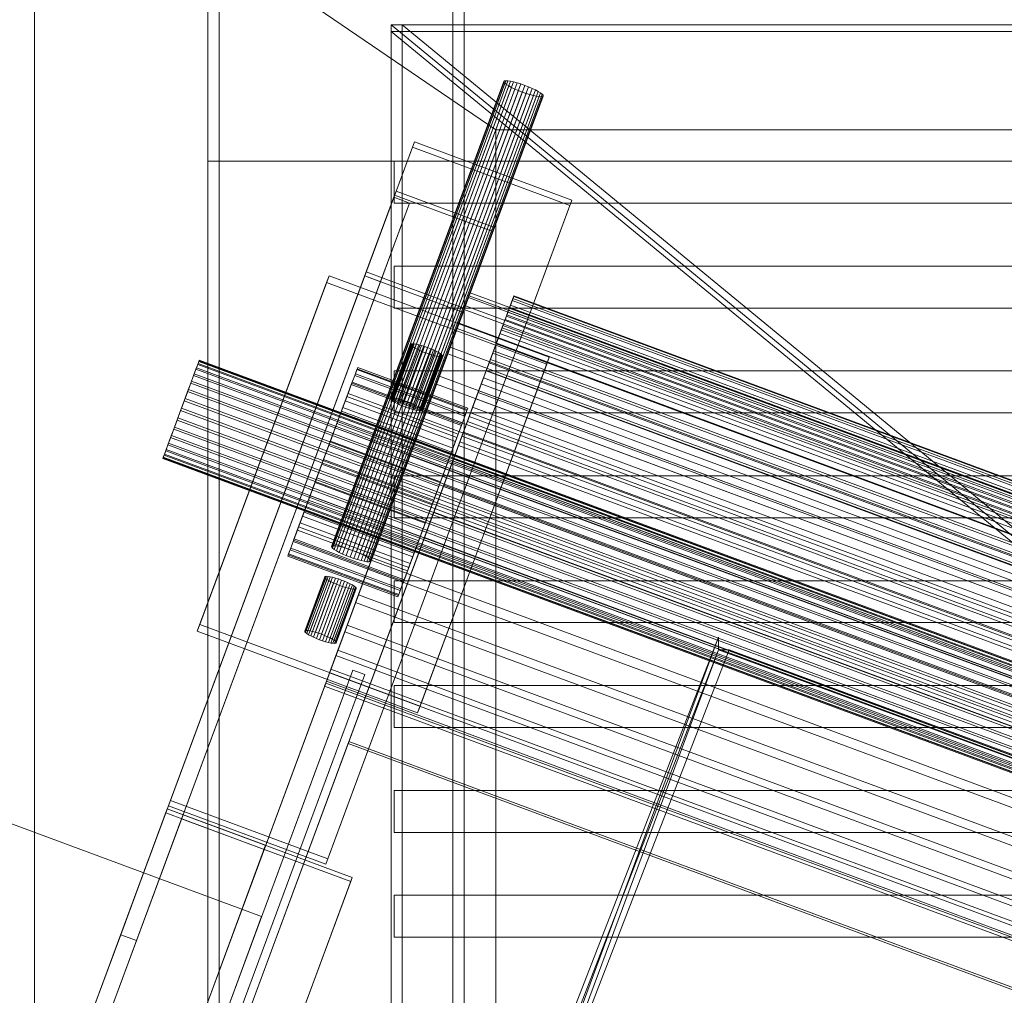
# Model space of a CAD drawing. Header units: millimetres. Extents: x -4395 to 65662, y -65530 to 6847.
# Tile 777 of 1034: x 26787 to 27021, y -18036 to -17804. Entities that reach past the tile are written whole.
import ezdxf

# ---------------------------------------------------------------- set-up
doc = ezdxf.new("R2010")
doc.units = ezdxf.units.MM
for name, color, linetype, lineweight in [('superior_C06', 7, 'Continuous', 0), ('superior_CHUTE_GRIZZLY_SEPARADOR', 7, 'Continuous', 0), ('superior_fines-r33-C06-receiver', 7, 'Continuous', 0)]:
    doc.layers.add(name, color=color, linetype=linetype, lineweight=lineweight)

msp = doc.modelspace()

# ---------------------------------------------------------------- linework, layer by layer
at = {"layer": 'superior_C06'}
for p, q in [((26901.948, -17818.471), (26860.885, -17929.341)), ((26901.98, -17818.661), (26860.917, -17929.531)), ((26902.096, -17818.348), (26861.033, -17929.218)), ((26902.191, -17818.91), (26861.128, -17929.781)), ((26902.419, -17818.296), (26861.356, -17929.167)), ((26902.573, -17819.209), (26861.51, -17930.08)), ((26902.904, -17818.318), (26861.84, -17929.188)), ((26903.532, -17818.412), (26862.468, -17929.283)), ((26904.279, -17818.576), (26863.216, -17929.446)), ((26905.117, -17818.802), (26864.054, -17929.672)), ((26906.014, -17819.082), (26864.951, -17929.952)), ((26906.934, -17819.405), (26865.871, -17930.276)), ((26901.948, -17818.471), (26902.096, -17818.348)), ((26901.98, -17818.661), (26901.948, -17818.471)), ((26902.191, -17818.91), (26901.98, -17818.661)), ((26902.096, -17818.348), (26902.419, -17818.296)), ((26902.573, -17819.209), (26902.191, -17818.91)), ((26902.419, -17818.296), (26902.904, -17818.318)), ((26903.111, -17819.547), (26902.573, -17819.209)), ((26902.904, -17818.318), (26903.532, -17818.412)), ((26903.532, -17818.412), (26904.279, -17818.576)), ((26904.279, -17818.576), (26905.117, -17818.802)), ((26905.117, -17818.802), (26906.014, -17819.082)), ((26906.014, -17819.082), (26906.934, -17819.405)), ((26906.934, -17819.405), (26907.843, -17819.759)), ((26903.111, -17819.547), (26862.048, -17930.417)), ((26903.785, -17819.91), (26862.722, -17930.78)), ((26904.568, -17820.284), (26863.505, -17931.155)), ((26905.431, -17820.656), (26864.368, -17931.526)), ((26906.34, -17821.01), (26865.277, -17931.88)), ((26907.26, -17821.333), (26866.197, -17932.204)), ((26907.843, -17819.759), (26866.78, -17930.63)), ((26908.157, -17821.613), (26867.094, -17932.484)), ((26908.706, -17820.131), (26867.643, -17931.001)), ((26909.489, -17820.505), (26868.426, -17931.376)), ((26910.163, -17820.868), (26869.099, -17931.739)), ((26910.701, -17821.206), (26869.637, -17932.076)), ((26911.083, -17821.505), (26870.019, -17932.375)), ((26911.294, -17821.754), (26870.23, -17932.625)), ((26903.785, -17819.91), (26903.111, -17819.547)), ((26904.568, -17820.284), (26903.785, -17819.91)), ((26905.431, -17820.656), (26904.568, -17820.284)), ((26906.34, -17821.01), (26905.431, -17820.656)), ((26907.26, -17821.333), (26906.34, -17821.01)), ((26908.157, -17821.613), (26907.26, -17821.333)), ((26907.843, -17819.759), (26908.706, -17820.131)), ((26908.995, -17821.839), (26908.157, -17821.613)), ((26908.706, -17820.131), (26909.489, -17820.505)), ((26909.489, -17820.505), (26910.163, -17820.868)), ((26910.163, -17820.868), (26910.701, -17821.206)), ((26910.701, -17821.206), (26911.083, -17821.505)), ((26911.083, -17821.505), (26911.294, -17821.754)), ((26911.294, -17821.754), (26911.326, -17821.944)), ((26908.995, -17821.839), (26867.932, -17932.71)), ((26909.742, -17822.003), (26868.679, -17932.873)), ((26910.37, -17822.097), (26869.307, -17932.968)), ((26910.855, -17822.119), (26869.792, -17932.989)), ((26911.178, -17822.067), (26870.115, -17932.938)), ((26870.263, -17932.815), (26911.326, -17821.944)), ((26909.742, -17822.003), (26908.995, -17821.839)), ((26910.37, -17822.097), (26909.742, -17822.003)), ((26910.855, -17822.119), (26910.37, -17822.097)), ((26911.178, -17822.067), (26910.855, -17822.119)), ((26911.326, -17821.944), (26911.178, -17822.067)), ((26880.622, -17832.863), (26822.449, -17989.929)), ((26880.622, -17832.863), (26880.147, -17834.146)), ((26918.132, -17846.755), (26880.622, -17832.863)), ((26821.974, -17991.213), (26880.147, -17834.146)), ((26880.147, -17834.146), (26917.657, -17848.039)), ((26876.262, -17844.636), (26328.355, -19323.985)), ((26876.262, -17844.636), (26875.905, -17845.598)), ((26899.706, -17853.319), (26876.262, -17844.636)), ((26327.998, -19324.947), (26875.905, -17845.598)), ((26875.727, -17846.08), (26522.87, -18798.794)), ((26526.621, -18800.183), (26879.478, -17847.469)), ((26859.959, -18003.822), (26918.132, -17846.755)), ((26875.727, -17846.08), (26868.774, -17864.852)), ((26872.525, -17866.241), (26879.478, -17847.469)), ((26879.478, -17847.469), (26875.727, -17846.08)), ((26875.905, -17845.598), (26899.349, -17854.281)), ((26917.657, -17848.039), (26918.132, -17846.755)), ((26917.657, -17848.039), (26859.484, -18005.105)), ((26899.349, -17854.281), (26351.442, -19333.63)), ((26351.799, -19332.668), (26899.706, -17853.319)), ((26899.349, -17854.281), (26899.706, -17853.319)), ((26869.131, -17863.889), (26516.274, -18816.603)), ((26869.131, -17863.889), (26868.774, -17864.852)), ((26892.575, -17872.572), (26869.131, -17863.889)), ((26515.917, -18817.566), (26868.774, -17864.852)), ((26872.525, -17866.241), (26519.668, -18818.955)), ((26860.264, -17864.795), (26829.467, -17947.948)), ((26860.264, -17864.795), (26859.67, -17866.399)), ((26912.778, -17884.244), (26860.264, -17864.795)), ((26868.774, -17864.852), (26872.525, -17866.241)), ((26868.774, -17864.852), (26892.218, -17873.535)), ((26828.873, -17949.552), (26859.67, -17866.399)), ((26859.67, -17866.399), (26912.184, -17885.849)), ((26893.528, -17869.997), (26892.461, -17872.879)), ((26892.785, -17872.004), (26893.694, -17869.551)), ((26893.945, -17868.873), (26893.528, -17869.997)), ((26893.528, -17869.997), (27240.495, -17998.504)), ((26893.694, -17869.551), (26893.945, -17868.873)), ((26893.694, -17869.551), (27240.661, -17998.057)), ((26893.945, -17868.873), (27240.912, -17997.38)), ((26902.906, -17873.47), (26903.922, -17870.725)), ((26903.071, -17873.024), (26904.098, -17870.252)), ((26903.922, -17870.725), (26903.243, -17872.561)), ((26903.257, -17872.522), (26904.295, -17869.72)), ((26903.313, -17872.372), (26904.354, -17869.561)), ((26903.531, -17871.781), (26904.098, -17870.252)), ((26904.295, -17869.72), (26903.922, -17870.725)), ((26903.922, -17870.725), (27232.134, -17992.285)), ((26904.098, -17870.252), (26904.354, -17869.561)), ((26904.098, -17870.252), (27232.31, -17991.812)), ((26904.354, -17869.561), (26904.295, -17869.72)), ((26904.295, -17869.72), (27232.507, -17991.28)), ((26904.354, -17869.561), (27232.566, -17991.121)), ((26539.718, -18825.286), (26892.575, -17872.572)), ((26892.461, -17872.879), (26890.783, -17877.409)), ((26891.254, -17876.137), (26892.785, -17872.004)), ((26892.218, -17873.535), (26892.575, -17872.572)), ((26892.461, -17872.879), (27239.428, -18001.386)), ((26892.785, -17872.004), (27239.752, -18000.51)), ((26902.264, -17875.202), (26903.243, -17872.561)), ((26903.243, -17872.561), (26902.267, -17875.195)), ((26902.537, -17874.466), (26903.531, -17871.781)), ((26903.071, -17873.024), (26902.537, -17874.466)), ((26902.665, -17874.122), (26903.531, -17871.781)), ((26902.906, -17873.47), (26903.257, -17872.522)), ((26903.313, -17872.372), (26903.071, -17873.024)), ((27231.283, -17994.584), (26903.071, -17873.024)), ((26903.243, -17872.561), (27231.455, -17994.121)), ((26903.257, -17872.522), (26903.313, -17872.372)), ((27231.469, -17994.082), (26903.257, -17872.522)), ((27231.525, -17993.932), (26903.313, -17872.372)), ((26903.531, -17871.781), (27231.744, -17993.341)), ((26892.218, -17873.535), (26539.361, -18826.249)), ((26902.267, -17875.195), (26901.013, -17878.582)), ((26901.344, -17877.687), (26902.267, -17875.195)), ((26901.344, -17877.687), (26902.264, -17875.202)), ((26901.512, -17877.234), (26902.665, -17874.122)), ((26901.719, -17876.674), (26902.665, -17874.122)), ((26902.537, -17874.466), (26901.719, -17876.674)), ((26902.264, -17875.202), (26902.906, -17873.47)), ((27230.477, -17996.762), (26902.264, -17875.202)), ((26902.267, -17875.195), (27230.479, -17996.755)), ((27230.749, -17996.026), (26902.537, -17874.466)), ((26902.665, -17874.122), (27230.877, -17995.682)), ((27231.118, -17995.03), (26902.906, -17873.47)), ((26890.783, -17877.409), (26888.56, -17883.411)), ((26889.159, -17881.793), (26891.254, -17876.137)), ((26890.783, -17877.409), (27237.75, -18005.915)), ((26891.254, -17876.137), (27238.221, -18004.644)), ((26900.093, -17881.064), (26901.512, -17877.234)), ((26900.161, -17880.882), (26901.344, -17877.687)), ((26901.719, -17876.674), (26900.632, -17879.61)), ((26900.632, -17879.61), (26901.512, -17877.234)), ((27229.556, -17999.247), (26901.344, -17877.687)), ((26901.512, -17877.234), (27229.724, -17998.794)), ((27229.931, -17998.234), (26901.719, -17876.674)), ((26900.632, -17879.61), (26899.293, -17883.224)), ((26901.013, -17878.582), (26899.501, -17882.664)), ((26900.161, -17880.882), (26901.013, -17878.582)), ((27228.844, -18001.17), (26900.632, -17879.61)), ((26901.013, -17878.582), (27229.225, -18000.142)), ((26879.795, -17881.164), (26875.004, -17894.098)), ((26879.821, -17881.315), (26875.03, -17894.25)), ((26879.914, -17881.065), (26875.123, -17894)), ((26879.99, -17881.515), (26875.199, -17894.45)), ((26880.172, -17881.024), (26875.381, -17893.959)), ((26880.295, -17881.754), (26875.505, -17894.689)), ((26880.559, -17881.041), (26875.769, -17893.976)), ((26880.726, -17882.024), (26875.935, -17894.959)), ((26881.062, -17881.117), (26876.271, -17894.052)), ((26881.265, -17882.315), (26876.474, -17895.249)), ((26881.66, -17881.247), (26876.869, -17894.182)), ((26881.891, -17882.614), (26877.1, -17895.549)), ((26882.33, -17881.428), (26877.54, -17894.363)), ((26883.047, -17881.652), (26878.257, -17894.587)), ((26883.784, -17881.911), (26878.993, -17894.846)), ((26884.511, -17882.194), (26879.72, -17895.129)), ((26879.795, -17881.164), (26879.914, -17881.065)), ((26879.821, -17881.315), (26879.795, -17881.164)), ((26879.99, -17881.515), (26879.821, -17881.315)), ((26879.914, -17881.065), (26880.172, -17881.024)), ((26880.295, -17881.754), (26879.99, -17881.515)), ((26880.172, -17881.024), (26880.559, -17881.041)), ((26880.726, -17882.024), (26880.295, -17881.754)), ((26885.201, -17882.491), (26880.41, -17895.426)), ((26880.559, -17881.041), (26881.062, -17881.117)), ((26881.265, -17882.315), (26880.726, -17882.024)), ((26885.828, -17882.791), (26881.037, -17895.726)), ((26881.062, -17881.117), (26881.66, -17881.247)), ((26881.891, -17882.614), (26881.265, -17882.315)), ((26881.66, -17881.247), (26882.33, -17881.428)), ((26882.581, -17882.911), (26881.891, -17882.614)), ((26882.33, -17881.428), (26883.047, -17881.652)), ((26883.047, -17881.652), (26883.784, -17881.911)), ((26883.784, -17881.911), (26884.511, -17882.194)), ((26884.511, -17882.194), (26885.201, -17882.491)), ((26885.201, -17882.491), (26885.828, -17882.791)), ((26885.828, -17882.791), (26886.367, -17883.081)), ((26886.581, -17888.754), (26889.159, -17881.793)), ((26889.159, -17881.793), (27236.126, -18010.299)), ((26899.501, -17882.664), (26897.757, -17887.372)), ((26898.433, -17885.548), (26900.093, -17881.064)), ((26898.734, -17884.733), (26900.161, -17880.882)), ((26898.734, -17884.733), (26899.501, -17882.664)), ((26899.293, -17883.224), (26900.093, -17881.064)), ((26899.501, -17882.664), (27227.713, -18004.224)), ((26900.093, -17881.064), (27228.305, -18002.624)), ((27228.373, -18002.442), (26900.161, -17880.882)), ((26829.058, -17885.709), (26829.285, -17885.096)), ((26829.348, -17884.926), (26829.244, -17885.207)), ((26829.285, -17885.096), (26829.348, -17884.926)), ((26829.285, -17885.096), (27279.405, -18051.806)), ((26829.348, -17884.926), (27279.467, -18051.637)), ((26882.581, -17882.911), (26877.791, -17895.846)), ((26883.308, -17883.195), (26878.518, -17896.129)), ((26884.045, -17883.453), (26879.254, -17896.388)), ((26884.762, -17883.677), (26879.971, -17896.612)), ((26885.432, -17883.858), (26880.642, -17896.793)), ((26886.03, -17883.989), (26881.24, -17896.924)), ((26886.367, -17883.081), (26881.576, -17896.016)), ((26886.533, -17884.064), (26881.742, -17896.999)), ((26881.981, -17967.397), (26912.778, -17884.244)), ((26886.797, -17883.351), (26882.006, -17896.286)), ((26886.921, -17884.082), (26882.13, -17897.017)), ((26887.103, -17883.591), (26882.312, -17896.526)), ((26887.179, -17884.041), (26882.388, -17896.975)), ((26887.271, -17883.79), (26882.481, -17896.725)), ((26882.506, -17896.877), (26887.297, -17883.942)), ((26883.308, -17883.195), (26882.581, -17882.911)), ((26884.045, -17883.453), (26883.308, -17883.195)), ((26884.762, -17883.677), (26884.045, -17883.453)), ((26885.432, -17883.858), (26884.762, -17883.677)), ((26886.03, -17883.989), (26885.432, -17883.858)), ((26888.56, -17883.411), (26885.877, -17890.657)), ((26886.533, -17884.064), (26886.03, -17883.989)), ((26886.367, -17883.081), (26886.797, -17883.351)), ((26886.921, -17884.082), (26886.533, -17884.064)), ((26886.797, -17883.351), (26887.103, -17883.591)), ((26887.179, -17884.041), (26886.921, -17884.082)), ((26887.103, -17883.591), (26887.271, -17883.79)), ((26887.297, -17883.942), (26887.179, -17884.041)), ((26887.271, -17883.79), (26887.297, -17883.942)), ((26888.56, -17883.411), (27235.527, -18011.918)), ((26897.089, -17889.174), (26898.734, -17884.733)), ((26899.293, -17883.224), (26897.727, -17887.454)), ((27226.946, -18006.293), (26898.734, -17884.733)), ((27227.505, -18004.784), (26899.293, -17883.224)), ((26912.184, -17885.849), (26912.778, -17884.244)), ((26828.558, -17887.06), (26828.002, -17888.561)), ((26828.152, -17888.156), (26828.675, -17886.742)), ((26828.977, -17885.928), (26828.558, -17887.06)), ((26828.558, -17887.06), (27278.677, -18053.771)), ((26828.675, -17886.742), (26829.058, -17885.709)), ((26828.675, -17886.742), (27278.795, -18053.453)), ((26829.244, -17885.207), (26828.977, -17885.928)), ((26828.977, -17885.928), (27279.096, -18052.639)), ((26829.058, -17885.709), (27279.178, -18052.42)), ((26829.244, -17885.207), (27279.363, -18051.918)), ((26866.9, -17887.188), (26866.388, -17888.571)), ((26866.543, -17888.151), (26866.979, -17886.974)), ((26867.1, -17886.649), (26866.9, -17887.188)), ((26866.9, -17887.188), (26893.157, -17896.913)), ((26866.979, -17886.974), (26867.1, -17886.649)), ((26866.979, -17886.974), (26893.236, -17896.699)), ((26867.1, -17886.649), (26893.357, -17896.373)), ((26912.184, -17885.849), (26881.387, -17969.002)), ((26897.757, -17887.372), (26895.812, -17892.625)), ((26897.727, -17887.454), (26895.959, -17892.227)), ((26896.559, -17890.607), (26898.433, -17885.548)), ((26897.089, -17889.174), (26897.757, -17887.372)), ((26897.727, -17887.454), (26898.433, -17885.548)), ((27225.939, -18009.014), (26897.727, -17887.454)), ((26897.757, -17887.372), (27225.969, -18008.932)), ((26898.433, -17885.548), (27226.645, -18007.108)), ((26828.002, -17888.561), (26827.331, -17890.372)), ((26827.507, -17889.896), (26828.152, -17888.156)), ((26828.002, -17888.561), (27278.121, -18055.272)), ((26828.152, -17888.156), (27278.271, -18054.867)), ((26866.388, -17888.571), (26865.582, -17890.746)), ((26865.808, -17890.135), (26866.543, -17888.151)), ((26866.388, -17888.571), (26892.645, -17898.296)), ((26866.543, -17888.151), (26892.8, -17897.876)), ((26883.619, -17896.752), (26886.581, -17888.754)), ((26886.581, -17888.754), (27233.548, -18017.26)), ((26895.254, -17894.13), (26897.089, -17889.174)), ((27225.301, -18010.734), (26897.089, -17889.174)), ((26825.958, -17894.078), (26826.767, -17891.896)), ((26827.331, -17890.372), (26826.571, -17892.424)), ((26826.767, -17891.896), (26827.507, -17889.896)), ((26826.767, -17891.896), (27276.886, -18058.607)), ((26827.331, -17890.372), (27277.45, -18057.083)), ((26827.507, -17889.896), (27277.627, -18056.607)), ((26865.699, -17890.432), (26853.38, -17923.693)), ((26865.699, -17890.432), (26864.154, -17894.603)), ((26865.582, -17890.746), (26864.515, -17893.627)), ((26864.803, -17892.85), (26865.808, -17890.135)), ((26865.582, -17890.746), (26891.839, -17900.47)), ((26891.956, -17900.156), (26865.699, -17890.432)), ((26865.808, -17890.135), (26892.065, -17899.86)), ((26885.877, -17890.657), (26882.836, -17898.866)), ((26885.877, -17890.657), (27232.844, -18019.163)), ((26894.503, -17896.157), (26896.559, -17890.607)), ((26895.959, -17892.227), (26896.559, -17890.607)), ((26896.559, -17890.607), (27224.771, -18012.168)), ((26825.114, -17896.358), (26825.958, -17894.078)), ((26826.571, -17892.424), (26825.751, -17894.639)), ((26825.958, -17894.078), (27276.078, -18060.789)), ((26826.571, -17892.424), (27276.69, -18059.135)), ((26864.515, -17893.627), (26863.227, -17897.105)), ((26863.565, -17896.191), (26864.803, -17892.85)), ((26864.515, -17893.627), (26890.772, -17903.352)), ((26864.803, -17892.85), (26891.06, -17902.575)), ((26875.123, -17894), (26875.004, -17894.098)), ((26875.004, -17894.098), (26875.03, -17894.25)), ((26875.03, -17894.25), (26875.199, -17894.45)), ((26875.381, -17893.959), (26875.123, -17894)), ((26875.199, -17894.45), (26875.505, -17894.689)), ((26875.769, -17893.976), (26875.381, -17893.959)), ((26876.271, -17894.052), (26875.769, -17893.976)), ((26876.869, -17894.182), (26876.271, -17894.052)), ((26877.54, -17894.363), (26876.869, -17894.182)), ((26878.257, -17894.587), (26877.54, -17894.363)), ((26893.26, -17899.515), (26895.254, -17894.13)), ((26895.812, -17892.625), (26893.698, -17898.332)), ((26895.959, -17892.227), (26894.02, -17897.462)), ((26895.254, -17894.13), (26895.812, -17892.625)), ((27223.466, -18015.69), (26895.254, -17894.13)), ((26895.812, -17892.625), (27224.024, -18014.185)), ((27224.171, -18013.787), (26895.959, -17892.227)), ((26824.265, -17898.65), (26825.114, -17896.358)), ((26825.751, -17894.639), (26824.902, -17896.931)), ((26825.114, -17896.358), (27275.233, -18063.069)), ((26825.751, -17894.639), (27275.87, -18061.35)), ((26851.835, -17927.864), (26864.154, -17894.603)), ((26862.144, -17900.03), (26863.565, -17896.191)), ((26863.565, -17896.191), (26889.822, -17905.916)), ((26864.154, -17894.603), (26890.411, -17904.328)), ((26875.505, -17894.689), (26875.935, -17894.959)), ((26875.935, -17894.959), (26876.474, -17895.249)), ((26876.474, -17895.249), (26877.1, -17895.549)), ((26877.1, -17895.549), (26877.791, -17895.846)), ((26877.791, -17895.846), (26878.518, -17896.129)), ((26878.993, -17894.846), (26878.257, -17894.587)), ((26878.518, -17896.129), (26879.254, -17896.388)), ((26879.72, -17895.129), (26878.993, -17894.846)), ((26879.254, -17896.388), (26879.971, -17896.612)), ((26880.41, -17895.426), (26879.72, -17895.129)), ((26879.971, -17896.612), (26880.642, -17896.793)), ((26880.387, -17905.48), (26883.619, -17896.752)), ((26881.037, -17895.726), (26880.41, -17895.426)), ((26880.642, -17896.793), (26881.24, -17896.924)), ((26881.576, -17896.016), (26881.037, -17895.726)), ((26882.006, -17896.286), (26881.576, -17896.016)), ((26882.312, -17896.526), (26882.006, -17896.286)), ((26882.481, -17896.725), (26882.312, -17896.526)), ((26882.388, -17896.975), (26882.506, -17896.877)), ((26882.506, -17896.877), (26882.481, -17896.725)), ((26883.619, -17896.752), (27230.586, -18025.258)), ((26892.302, -17902.1), (26894.503, -17896.157)), ((26893.236, -17896.699), (26892.8, -17897.876)), ((26893.157, -17896.913), (26893.357, -17896.373)), ((26893.357, -17896.373), (26893.236, -17896.699)), ((26894.02, -17897.462), (26894.503, -17896.157)), ((26894.503, -17896.157), (27222.716, -18017.717)), ((26824.057, -17899.211), (26823.249, -17901.393)), ((26823.445, -17900.865), (26824.265, -17898.65)), ((26824.902, -17896.931), (26824.057, -17899.211)), ((26824.057, -17899.211), (27274.177, -18065.922)), ((26824.265, -17898.65), (27274.384, -18065.361)), ((26824.902, -17896.931), (27275.021, -18063.642)), ((26863.227, -17897.105), (26861.768, -17901.045)), ((26863.227, -17897.105), (26889.484, -17906.829)), ((26882.836, -17898.866), (26879.555, -17907.725)), ((26881.24, -17896.924), (26881.742, -17896.999)), ((26881.742, -17896.999), (26882.13, -17897.017)), ((26882.13, -17897.017), (26882.388, -17896.975)), ((26882.836, -17898.866), (27229.803, -18027.373)), ((26893.698, -17898.332), (26891.451, -17904.398)), ((26891.839, -17900.47), (26892.645, -17898.296)), ((26894.02, -17897.462), (26891.943, -17903.069)), ((26892.8, -17897.876), (26892.065, -17899.86)), ((26892.645, -17898.296), (26893.157, -17896.913)), ((26893.26, -17899.515), (26893.698, -17898.332)), ((26893.698, -17898.332), (27221.91, -18019.892)), ((27222.232, -18019.022), (26894.02, -17897.462)), ((26823.249, -17901.393), (26822.508, -17903.393)), ((26822.685, -17902.917), (26823.445, -17900.865)), ((26823.249, -17901.393), (27273.368, -18068.104)), ((26823.445, -17900.865), (27273.564, -18067.576)), ((26861.768, -17901.045), (26860.193, -17905.297)), ((26860.592, -17904.22), (26862.144, -17900.03)), ((26861.768, -17901.045), (26888.025, -17910.77)), ((26862.144, -17900.03), (26888.401, -17909.755)), ((26879.637, -17933.417), (26891.956, -17900.156)), ((26890.411, -17904.328), (26891.956, -17900.156)), ((26890.772, -17903.352), (26891.839, -17900.47)), ((26892.065, -17899.86), (26891.06, -17902.575)), ((26891.141, -17905.237), (26893.26, -17899.515)), ((27221.472, -18021.075), (26893.26, -17899.515)), ((26822.508, -17903.393), (26821.864, -17905.133)), ((26822.014, -17904.728), (26822.685, -17902.917)), ((26822.508, -17903.393), (27272.628, -18070.104)), ((26822.685, -17902.917), (27272.804, -18069.628)), ((26889.484, -17906.829), (26890.772, -17903.352)), ((26891.943, -17903.069), (26889.764, -17908.953)), ((26891.06, -17902.575), (26889.822, -17905.916)), ((26889.992, -17908.337), (26892.302, -17902.1)), ((26891.943, -17903.069), (26892.302, -17902.1)), ((27220.155, -18024.629), (26891.943, -17903.069)), ((26892.302, -17902.1), (27220.514, -18023.66)), ((26821.039, -17907.361), (26821.458, -17906.229)), ((26821.864, -17905.133), (26821.34, -17906.547)), ((26821.458, -17906.229), (26822.014, -17904.728)), ((26821.458, -17906.229), (27271.577, -18072.94)), ((26821.864, -17905.133), (27271.983, -18071.844)), ((26822.014, -17904.728), (27272.133, -18071.439)), ((26860.193, -17905.297), (26858.563, -17909.697)), ((26858.97, -17908.599), (26860.592, -17904.22)), ((26860.193, -17905.297), (26886.45, -17915.022)), ((26860.592, -17904.22), (26886.849, -17913.945)), ((26877.008, -17914.603), (26880.387, -17905.48)), ((26890.411, -17904.328), (26878.092, -17937.589)), ((26880.387, -17905.48), (27227.354, -18033.986)), ((26889.822, -17905.916), (26888.401, -17909.755)), ((26888.933, -17911.198), (26891.141, -17905.237)), ((26891.451, -17904.398), (26889.111, -17910.716)), ((26891.141, -17905.237), (26891.451, -17904.398)), ((27219.353, -18026.797), (26891.141, -17905.237)), ((26891.451, -17904.398), (27219.663, -18025.958)), ((26820.668, -17908.363), (26820.772, -17908.082)), ((26820.73, -17908.194), (26820.668, -17908.363)), ((26820.668, -17908.363), (27270.787, -18075.074)), ((26820.957, -17907.58), (26820.73, -17908.194)), ((27270.85, -18074.904), (26820.73, -17908.194)), ((26820.772, -17908.082), (26821.039, -17907.361)), ((26820.772, -17908.082), (27270.891, -18074.793)), ((26821.34, -17906.547), (26820.957, -17907.58)), ((26820.957, -17907.58), (27271.077, -18074.291)), ((26821.039, -17907.361), (27271.158, -18074.072)), ((26821.34, -17906.547), (27271.46, -18073.258)), ((26857.341, -17912.999), (26858.97, -17908.599)), ((26858.97, -17908.599), (26885.227, -17918.323)), ((26879.555, -17907.725), (26876.16, -17916.891)), ((26879.555, -17907.725), (27226.522, -18036.231)), ((26887.613, -17914.76), (26889.992, -17908.337)), ((26888.025, -17910.77), (26889.484, -17906.829)), ((26889.764, -17908.953), (26889.992, -17908.337)), ((26889.992, -17908.337), (27218.204, -18029.897)), ((26889.111, -17910.716), (26389.111, -19260.716)), ((26858.563, -17909.697), (26856.942, -17914.076)), ((26858.563, -17909.697), (26884.82, -17919.422)), ((26886.45, -17915.022), (26888.025, -17910.77)), ((26888.401, -17909.755), (26886.849, -17913.945)), ((26889.764, -17908.953), (26887.52, -17915.012)), ((26889.111, -17910.716), (26888.933, -17911.198)), ((27217.323, -18032.276), (26889.111, -17910.716)), ((27217.976, -18030.513), (26889.764, -17908.953)), ((26388.933, -19261.198), (26888.933, -17911.198)), ((26855.766, -17917.251), (26857.341, -17912.999)), ((26857.341, -17912.999), (26883.598, -17922.723)), ((26888.933, -17911.198), (27217.145, -18032.758)), ((26856.942, -17914.076), (26855.39, -17918.265)), ((26856.942, -17914.076), (26883.198, -17923.801)), ((26873.613, -17923.769), (26877.008, -17914.603)), ((26877.008, -17914.603), (27223.975, -18043.109)), ((26884.82, -17919.422), (26886.45, -17915.022)), ((26885.206, -17921.259), (26887.613, -17914.76)), ((26886.849, -17913.945), (26885.227, -17918.323)), ((26887.52, -17915.012), (26885.249, -17921.144)), ((26887.52, -17915.012), (26887.613, -17914.76)), ((27215.732, -18036.573), (26887.52, -17915.012)), ((26887.613, -17914.76), (27215.825, -18036.32)), ((26854.306, -17921.191), (26855.766, -17917.251)), ((26855.766, -17917.251), (26882.023, -17926.975)), ((26876.16, -17916.891), (26872.781, -17926.014)), ((26876.16, -17916.891), (27223.127, -18045.397)), ((26855.39, -17918.265), (26853.968, -17922.104)), ((26855.39, -17918.265), (26881.647, -17927.99)), ((26883.198, -17923.801), (26884.82, -17919.422)), ((26885.227, -17918.323), (26883.598, -17922.723)), ((26853.968, -17922.104), (26852.731, -17925.446)), ((26853.018, -17924.669), (26854.306, -17921.191)), ((26853.968, -17922.104), (26880.225, -17931.829)), ((26854.306, -17921.191), (26880.563, -17930.916)), ((26882.812, -17927.724), (26885.206, -17921.259)), ((26885.249, -17921.144), (26882.99, -17927.242)), ((26885.249, -17921.144), (26885.206, -17921.259)), ((26885.206, -17921.259), (27213.418, -18042.819)), ((27213.461, -18042.704), (26885.249, -17921.144)), ((26851.835, -17927.864), (26853.38, -17923.693)), ((26851.951, -17927.55), (26853.018, -17924.669)), ((26853.018, -17924.669), (26879.275, -17934.394)), ((26853.38, -17923.693), (26879.637, -17933.417)), ((26870.332, -17932.627), (26873.613, -17923.769)), ((26873.613, -17923.769), (27220.58, -18052.275)), ((26881.647, -17927.99), (26883.198, -17923.801)), ((26883.598, -17922.723), (26882.023, -17926.975)), ((26882.99, -17927.242), (26382.99, -19277.242)), ((26852.731, -17925.446), (26851.725, -17928.16)), ((26852.731, -17925.446), (26878.987, -17935.17)), ((26872.781, -17926.014), (26869.549, -17934.742)), ((26872.781, -17926.014), (27219.748, -18054.52)), ((26882.023, -17926.975), (26880.563, -17930.916)), ((26882.99, -17927.242), (26882.812, -17927.724)), ((27211.202, -18048.802), (26882.99, -17927.242)), ((26382.812, -19277.724), (26882.812, -17927.724)), ((26850.633, -17931.108), (26851.146, -17929.724)), ((26851.725, -17928.16), (26850.99, -17930.145)), ((26851.146, -17929.724), (26851.951, -17927.55)), ((26851.146, -17929.724), (26877.403, -17939.449)), ((26851.725, -17928.16), (26877.982, -17937.885)), ((26878.092, -17937.589), (26851.835, -17927.864)), ((26851.951, -17927.55), (26878.208, -17937.275)), ((26861.033, -17929.218), (26860.885, -17929.341)), ((26860.885, -17929.341), (26860.917, -17929.531)), ((26860.917, -17929.531), (26861.128, -17929.781)), ((26861.356, -17929.167), (26861.033, -17929.218)), ((26861.84, -17929.188), (26861.356, -17929.167)), ((26862.468, -17929.283), (26861.84, -17929.188)), ((26863.216, -17929.446), (26862.468, -17929.283)), ((26864.054, -17929.672), (26863.216, -17929.446)), ((26864.951, -17929.952), (26864.054, -17929.672)), ((26880.225, -17931.829), (26881.647, -17927.99)), ((26882.812, -17927.724), (27211.024, -18049.284)), ((26850.434, -17931.647), (26850.633, -17931.108)), ((26850.554, -17931.322), (26850.434, -17931.647)), ((26850.434, -17931.647), (26876.691, -17941.372)), ((26850.99, -17930.145), (26850.554, -17931.322)), ((26876.811, -17941.047), (26850.554, -17931.322)), ((26850.633, -17931.108), (26876.89, -17940.832)), ((26850.99, -17930.145), (26877.247, -17939.869)), ((26861.128, -17929.781), (26861.51, -17930.08)), ((26861.51, -17930.08), (26862.048, -17930.417)), ((26862.048, -17930.417), (26862.722, -17930.78)), ((26862.722, -17930.78), (26863.505, -17931.155)), ((26863.505, -17931.155), (26864.368, -17931.526)), ((26864.368, -17931.526), (26865.277, -17931.88)), ((26865.871, -17930.276), (26864.951, -17929.952)), ((26865.277, -17931.88), (26866.197, -17932.204)), ((26866.78, -17930.63), (26865.871, -17930.276)), ((26867.643, -17931.001), (26866.78, -17930.63)), ((26868.426, -17931.376), (26867.643, -17931.001)), ((26869.099, -17931.739), (26868.426, -17931.376)), ((26869.637, -17932.076), (26869.099, -17931.739)), ((26870.019, -17932.375), (26869.637, -17932.076)), ((26878.987, -17935.17), (26880.225, -17931.829)), ((26880.563, -17930.916), (26879.275, -17934.394)), ((26866.197, -17932.204), (26867.094, -17932.484)), ((26867.094, -17932.484), (26867.932, -17932.71)), ((26867.291, -17940.837), (26870.332, -17932.627)), ((26867.932, -17932.71), (26868.679, -17932.873)), ((26868.679, -17932.873), (26869.307, -17932.968)), ((26869.307, -17932.968), (26869.792, -17932.989)), ((26869.792, -17932.989), (26870.115, -17932.938)), ((26870.23, -17932.625), (26870.019, -17932.375)), ((26870.115, -17932.938), (26870.263, -17932.815)), ((26870.263, -17932.815), (26870.23, -17932.625)), ((26870.332, -17932.627), (27217.299, -18061.134)), ((26878.092, -17937.589), (26879.637, -17933.417)), ((26879.275, -17934.394), (26878.208, -17937.275)), ((26859.264, -17936.599), (26854.473, -17949.534)), ((26859.289, -17936.751), (26854.499, -17949.686)), ((26859.382, -17936.5), (26854.591, -17949.435)), ((26859.64, -17936.459), (26854.849, -17949.394)), ((26860.028, -17936.476), (26855.237, -17949.411)), ((26860.53, -17936.552), (26855.74, -17949.487)), ((26861.128, -17936.683), (26856.338, -17949.617)), ((26859.264, -17936.599), (26859.382, -17936.5)), ((26859.289, -17936.751), (26859.264, -17936.599)), ((26859.458, -17936.95), (26859.289, -17936.751)), ((26859.382, -17936.5), (26859.64, -17936.459)), ((26859.64, -17936.459), (26860.028, -17936.476)), ((26860.028, -17936.476), (26860.53, -17936.552)), ((26860.53, -17936.552), (26861.128, -17936.683)), ((26861.128, -17936.683), (26861.799, -17936.863)), ((26869.549, -17934.742), (26866.587, -17942.74)), ((26869.549, -17934.742), (27216.516, -18063.248)), ((26877.982, -17937.885), (26878.987, -17935.17)), ((26859.458, -17936.95), (26854.667, -17949.885)), ((26859.764, -17937.189), (26854.973, -17950.124)), ((26860.194, -17937.459), (26855.403, -17950.394)), ((26860.733, -17937.75), (26855.942, -17950.685)), ((26861.36, -17938.049), (26856.569, -17950.984)), ((26861.799, -17936.863), (26857.008, -17949.798)), ((26862.05, -17938.346), (26857.259, -17951.281)), ((26862.516, -17937.088), (26857.725, -17950.022)), ((26862.777, -17938.63), (26857.986, -17951.565)), ((26863.252, -17937.346), (26858.462, -17950.281)), ((26863.513, -17938.889), (26858.723, -17951.823)), ((26863.979, -17937.63), (26859.189, -17950.565)), ((26864.23, -17939.113), (26859.44, -17952.047)), ((26859.764, -17937.189), (26859.458, -17936.95)), ((26860.194, -17937.459), (26859.764, -17937.189)), ((26864.67, -17937.927), (26859.879, -17950.862)), ((26860.733, -17937.75), (26860.194, -17937.459)), ((26865.296, -17938.226), (26860.505, -17951.161)), ((26861.36, -17938.049), (26860.733, -17937.75)), ((26865.835, -17938.517), (26861.044, -17951.451)), ((26862.05, -17938.346), (26861.36, -17938.049)), ((26866.265, -17938.787), (26861.475, -17951.721)), ((26866.571, -17939.026), (26861.78, -17951.961)), ((26861.799, -17936.863), (26862.516, -17937.088)), ((26862.777, -17938.63), (26862.05, -17938.346)), ((26862.516, -17937.088), (26863.252, -17937.346)), ((26863.513, -17938.889), (26862.777, -17938.63)), ((26863.252, -17937.346), (26863.979, -17937.63)), ((26864.23, -17939.113), (26863.513, -17938.889)), ((26863.979, -17937.63), (26864.67, -17937.927)), ((26864.901, -17939.293), (26864.23, -17939.113)), ((26864.67, -17937.927), (26865.296, -17938.226)), ((26865.296, -17938.226), (26865.835, -17938.517)), ((26865.835, -17938.517), (26866.265, -17938.787)), ((26866.265, -17938.787), (26866.571, -17939.026)), ((26866.571, -17939.026), (26866.74, -17939.225)), ((26877.247, -17939.869), (26877.982, -17937.885)), ((26878.208, -17937.275), (26877.403, -17939.449)), ((26864.901, -17939.293), (26860.11, -17952.228)), ((26865.499, -17939.424), (26860.708, -17952.359)), ((26866.001, -17939.5), (26861.211, -17952.435)), ((26866.389, -17939.517), (26861.598, -17952.452)), ((26866.647, -17939.476), (26861.856, -17952.411)), ((26866.74, -17939.225), (26861.949, -17952.16)), ((26861.975, -17952.312), (26866.766, -17939.377)), ((26864.608, -17948.082), (26867.291, -17940.837)), ((26865.499, -17939.424), (26864.901, -17939.293)), ((26866.001, -17939.5), (26865.499, -17939.424)), ((26866.389, -17939.517), (26866.001, -17939.5)), ((26866.647, -17939.476), (26866.389, -17939.517)), ((26866.766, -17939.377), (26866.647, -17939.476)), ((26866.74, -17939.225), (26866.766, -17939.377)), ((26867.291, -17940.837), (27214.258, -18069.343)), ((26876.89, -17940.832), (26876.691, -17941.372)), ((26876.691, -17941.372), (26876.811, -17941.047)), ((26876.811, -17941.047), (26877.247, -17939.869)), ((26877.403, -17939.449), (26876.89, -17940.832)), ((26866.587, -17942.74), (26864.009, -17949.701)), ((26866.587, -17942.74), (27213.554, -18071.246)), ((26828.873, -17949.552), (26829.467, -17947.948)), ((26829.467, -17947.948), (26881.981, -17967.397)), ((26862.385, -17954.085), (26864.608, -17948.082)), ((26864.608, -17948.082), (27211.575, -18076.589)), ((26881.387, -17969.002), (26828.873, -17949.552)), ((26854.591, -17949.435), (26854.473, -17949.534)), ((26854.473, -17949.534), (26854.499, -17949.686)), ((26854.499, -17949.686), (26854.667, -17949.885)), ((26854.849, -17949.394), (26854.591, -17949.435)), ((26854.667, -17949.885), (26854.973, -17950.124)), ((26855.237, -17949.411), (26854.849, -17949.394)), ((26854.973, -17950.124), (26855.403, -17950.394)), ((26855.74, -17949.487), (26855.237, -17949.411)), ((26855.403, -17950.394), (26855.942, -17950.685)), ((26856.338, -17949.617), (26855.74, -17949.487)), ((26855.942, -17950.685), (26856.569, -17950.984)), ((26857.008, -17949.798), (26856.338, -17949.617)), ((26857.725, -17950.022), (26857.008, -17949.798)), ((26858.462, -17950.281), (26857.725, -17950.022)), ((26859.189, -17950.565), (26858.462, -17950.281)), ((26859.879, -17950.862), (26859.189, -17950.565)), ((26860.505, -17951.161), (26859.879, -17950.862)), ((26864.009, -17949.701), (26861.914, -17955.356)), ((26864.009, -17949.701), (27210.976, -18078.207)), ((26856.569, -17950.984), (26857.259, -17951.281)), ((26857.259, -17951.281), (26857.986, -17951.565)), ((26857.986, -17951.565), (26858.723, -17951.823)), ((26858.723, -17951.823), (26859.44, -17952.047)), ((26859.44, -17952.047), (26860.11, -17952.228)), ((26860.11, -17952.228), (26860.708, -17952.359)), ((26861.044, -17951.451), (26860.505, -17951.161)), ((26860.708, -17952.359), (26861.211, -17952.435)), ((26861.475, -17951.721), (26861.044, -17951.451)), ((26861.211, -17952.435), (26861.598, -17952.452)), ((26861.78, -17951.961), (26861.475, -17951.721)), ((26861.598, -17952.452), (26861.856, -17952.411)), ((26861.949, -17952.16), (26861.78, -17951.961)), ((26861.856, -17952.411), (26861.975, -17952.312)), ((26861.975, -17952.312), (26861.949, -17952.16)), ((26675.417, -17955.032), (26844.212, -18017.548)), ((26861.914, -17955.356), (26860.383, -17959.49)), ((26860.707, -17958.614), (26862.385, -17954.085)), ((26861.914, -17955.356), (27208.881, -18083.863)), ((26862.385, -17954.085), (27209.352, -18082.591)), ((26865.97, -17958.799), (26407.034, -19197.929)), ((26409.847, -19198.971), (26868.784, -17959.841)), ((26860.383, -17959.49), (26859.474, -17961.943)), ((26859.64, -17961.496), (26860.707, -17958.614)), ((26860.383, -17959.49), (27207.35, -18087.996)), ((26860.707, -17958.614), (27207.674, -18087.121)), ((26865.97, -17958.799), (26863.891, -17964.415)), ((26868.784, -17959.841), (26865.97, -17958.799)), ((26866.704, -17965.457), (26868.784, -17959.841)), ((26859.223, -17962.62), (26859.64, -17961.496)), ((26859.474, -17961.943), (26859.223, -17962.62)), ((26859.223, -17962.62), (27206.19, -18091.127)), ((27206.441, -18090.449), (26859.474, -17961.943)), ((26859.64, -17961.496), (27206.607, -18090.003)), ((26404.954, -19203.545), (26863.891, -17964.415)), ((26863.891, -17964.415), (26866.704, -17965.457)), ((26866.704, -17965.457), (26407.767, -19204.586)), ((26881.387, -17969.002), (26881.981, -17967.397)), ((26412.708, -19197.005), (26864.801, -17976.354)), ((26864.979, -17975.872), (26412.886, -19196.523)), ((26864.979, -17975.872), (26864.801, -17976.354)), ((26864.801, -17976.354), (27193.013, -18097.914)), ((27193.191, -18097.432), (26864.979, -17975.872)), ((26821.974, -17991.213), (26822.449, -17989.929)), ((26822.449, -17989.929), (26859.959, -18003.822)), ((26411.41, -19099.735), (26821.357, -17992.878)), ((26821.714, -17991.915), (26411.767, -19098.772)), ((26821.714, -17991.915), (26527.03, -18787.563)), ((26821.714, -17991.915), (26810.602, -18021.918)), ((26821.714, -17991.915), (26821.357, -17992.878)), ((26821.357, -17992.878), (26844.801, -18001.561)), ((26825.465, -17993.304), (26821.714, -17991.915)), ((26845.158, -18000.598), (26821.714, -17991.915)), ((26859.484, -18005.105), (26821.974, -17991.213)), ((26393.547, -19159.483), (26825.108, -17994.267)), ((26825.465, -17993.304), (26393.903, -19158.52)), ((26530.781, -18788.952), (26825.465, -17993.304)), ((26814.353, -18023.308), (26825.465, -17993.304)), ((26825.465, -17993.304), (26825.108, -17994.267)), ((26825.108, -17994.267), (26865.432, -18009.202)), ((26865.788, -18008.239), (26825.465, -17993.304)), ((26844.801, -18001.561), (26434.854, -19108.418)), ((26435.21, -19107.455), (26845.158, -18000.598)), ((26844.801, -18001.561), (26845.158, -18000.598)), ((26859.484, -18005.105), (26859.959, -18003.822)), ((26865.432, -18009.202), (26433.87, -19174.417)), ((26434.227, -19173.455), (26865.788, -18008.239)), ((26865.432, -18009.202), (26865.788, -18008.239)), ((26844.212, -18017.548), (26781.695, -18186.343)), ((26515.917, -18817.566), (26810.602, -18021.918)), ((26814.353, -18023.308), (26519.668, -18818.955)), ((26810.602, -18021.918), (26814.353, -18023.308))]:
    msp.add_line(p, q, dxfattribs=at)
at = {"layer": 'superior_CHUTE_GRIZZLY_SEPARADOR'}
for p, q in [((26900.067, -17830), (26790.067, -17755)), ((26790.067, -18205), (26790.067, -17755)), ((26831.392, -18205), (26831.392, -17755)), ((26831.392, -17837.5), (26831.392, -17755)), ((26834.067, -17755), (26834.067, -18205)), ((26834.067, -17755), (26834.067, -17837.5)), ((26889.821, -17755), (26889.821, -18205)), ((26892.497, -18205), (26892.497, -17755)), ((27200.067, -17830), (26900.067, -17830)), ((26900.067, -17830), (26900.067, -18130)), ((27431.392, -17837.5), (26831.392, -17837.5)), ((26831.392, -17837.5), (26834.067, -17837.5)), ((26834.067, -17837.5), (27434.067, -17837.5)), ((26875.773, -17847.5), (26875.773, -17837.5)), ((26875.773, -17837.5), (27358.914, -17837.5)), ((26892.497, -17837.5), (26875.773, -17837.5)), ((27375.638, -17837.5), (26892.497, -17837.5)), ((26892.497, -17837.5), (26892.497, -17847.5)), ((27358.914, -17847.5), (26875.773, -17847.5)), ((26875.773, -17847.5), (26892.497, -17847.5)), ((26892.497, -17847.5), (27375.638, -17847.5)), ((26875.773, -17872.5), (26875.773, -17862.5)), ((26875.773, -17862.5), (27358.914, -17862.5)), ((26892.497, -17862.5), (26875.773, -17862.5)), ((27375.638, -17862.5), (26892.497, -17862.5)), ((26892.497, -17862.5), (26892.497, -17872.5)), ((27358.914, -17872.5), (26875.773, -17872.5)), ((26875.773, -17872.5), (26892.497, -17872.5)), ((26892.497, -17872.5), (27375.638, -17872.5)), ((26875.773, -17897.5), (26875.773, -17887.5)), ((26875.773, -17887.5), (27358.914, -17887.5)), ((26892.497, -17887.5), (26875.773, -17887.5)), ((27375.638, -17887.5), (26892.497, -17887.5)), ((26892.497, -17887.5), (26892.497, -17897.5)), ((27358.914, -17897.5), (26875.773, -17897.5)), ((26875.773, -17897.5), (26892.497, -17897.5)), ((26892.497, -17897.5), (27375.638, -17897.5)), ((26875.773, -17922.5), (26875.773, -17912.5)), ((26875.773, -17912.5), (27358.914, -17912.5)), ((26892.497, -17912.5), (26875.773, -17912.5)), ((27375.638, -17912.5), (26892.497, -17912.5)), ((26892.497, -17912.5), (26892.497, -17922.5)), ((27358.914, -17922.5), (26875.773, -17922.5)), ((26875.773, -17922.5), (26892.497, -17922.5)), ((26892.497, -17922.5), (27375.638, -17922.5)), ((26875.773, -17947.5), (26875.773, -17937.5)), ((26875.773, -17937.5), (27358.914, -17937.5)), ((26892.497, -17937.5), (26875.773, -17937.5)), ((27375.638, -17937.5), (26892.497, -17937.5)), ((26892.497, -17937.5), (26892.497, -17947.5)), ((27358.914, -17947.5), (26875.773, -17947.5)), ((26875.773, -17947.5), (26892.497, -17947.5)), ((26892.497, -17947.5), (27375.638, -17947.5)), ((26875.773, -17972.5), (26875.773, -17962.5)), ((26875.773, -17962.5), (27358.914, -17962.5)), ((26892.497, -17962.5), (26875.773, -17962.5)), ((27375.638, -17962.5), (26892.497, -17962.5)), ((26892.497, -17962.5), (26892.497, -17972.5)), ((27358.914, -17972.5), (26875.773, -17972.5)), ((26875.773, -17972.5), (26892.497, -17972.5)), ((26892.497, -17972.5), (27375.638, -17972.5)), ((26875.773, -17997.5), (26875.773, -17987.5)), ((26875.773, -17987.5), (27358.914, -17987.5)), ((26892.497, -17987.5), (26875.773, -17987.5)), ((27375.638, -17987.5), (26892.497, -17987.5)), ((26892.497, -17987.5), (26892.497, -17997.5)), ((27358.914, -17997.5), (26875.773, -17997.5)), ((26875.773, -17997.5), (26892.497, -17997.5)), ((26892.497, -17997.5), (27375.638, -17997.5)), ((26875.773, -18022.5), (26875.773, -18012.5)), ((26875.773, -18012.5), (27358.914, -18012.5)), ((26892.497, -18012.5), (26875.773, -18012.5)), ((27375.638, -18012.5), (26892.497, -18012.5)), ((26892.497, -18012.5), (26892.497, -18022.5)), ((27358.914, -18022.5), (26875.773, -18022.5)), ((26875.773, -18022.5), (26892.497, -18022.5)), ((26892.497, -18022.5), (27375.638, -18022.5))]:
    msp.add_line(p, q, dxfattribs=at)
at = {"layer": 'superior_fines-r33-C06-receiver'}
for p, q in [((27140.623, -18023.423), (26875.067, -17805)), ((26875.067, -17805), (27225.067, -17805)), ((26875.067, -17805), (26875.067, -17806.59)), ((26875.067, -18155), (26875.067, -17805)), ((26877.672, -17805), (26875.067, -17805)), ((26877.672, -17805), (26877.672, -18155)), ((27143.228, -18023.423), (26877.672, -17805)), ((27225.067, -17806.59), (26875.067, -17806.59)), ((26875.067, -17806.59), (27140.623, -18025.012)), ((26953.074, -17950.997), (26875.067, -18152.037)), ((26884.635, -18135.781), (26953.074, -17950.997)), ((26953.074, -17953.96), (26953.074, -17950.997)), ((26875.067, -18155), (26953.074, -17953.96)), ((26877.672, -18155), (26955.678, -17953.96)), ((26953.074, -17953.96), (26884.635, -18138.744)), ((27140.623, -18023.423), (26953.074, -17953.96)), ((26953.074, -17953.96), (26955.678, -17953.96)), ((26955.678, -17953.96), (27143.228, -18023.423))]:
    msp.add_line(p, q, dxfattribs=at)

doc.saveas('drawing.dxf')
